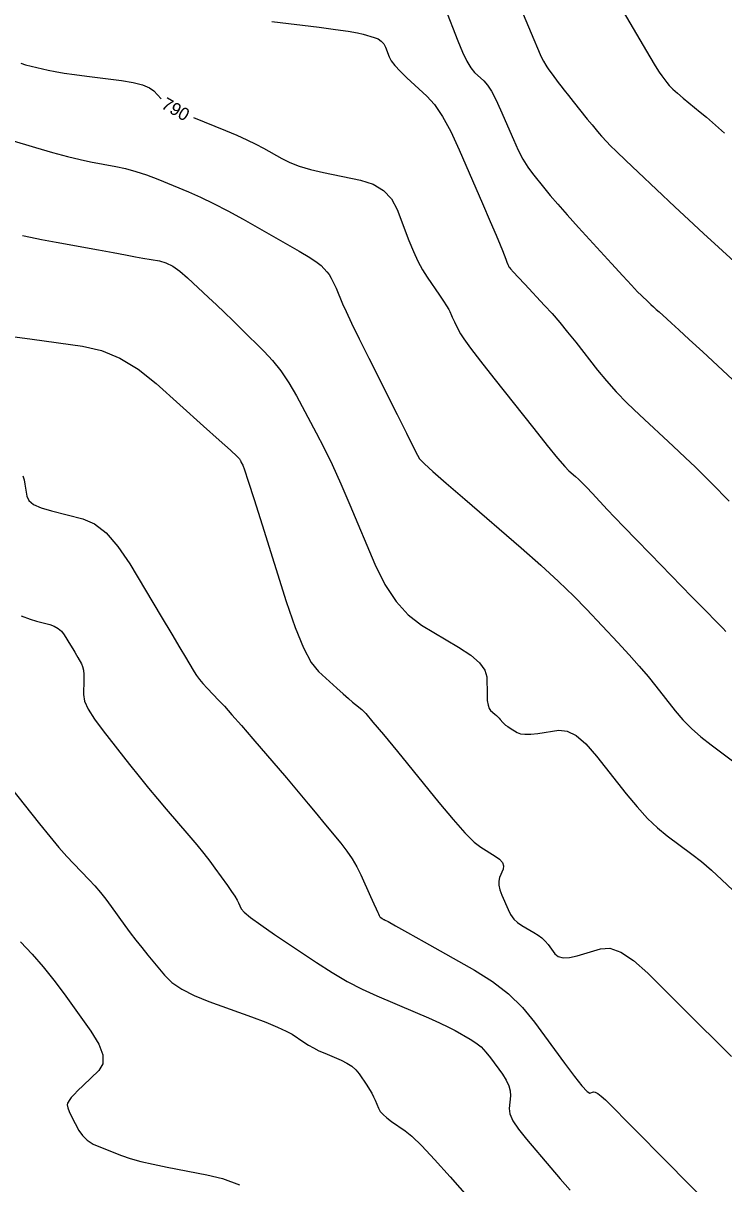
# Model space of a CAD drawing. Extents: x 2082232 to 2083549, y 592624 to 593832.
# Drawn here: x 2083213.4 to 2083252.2, y 592752.4 to 592816.8 of the extents above; entities that cross this region are included whole.
import ezdxf

# ---------------------------------------------------------------- set-up
doc = ezdxf.new("R2010")
doc.units = 0
doc.layers.add('DT_X_Contour_Major', color=7, linetype='Continuous')
doc.layers.add('DT_X_Contour_Minor', color=7, linetype='Continuous')

msp = doc.modelspace()

# ---------------------------------------------------------------- linework, layer by layer
at = {"layer": 'DT_X_Contour_Major'}
for points in [[(2083213.28, 592814.535), (2083213.535, 592814.454), (2083213.854, 592814.374), (2083214.787, 592814.158), (2083215.183, 592814.075), (2083215.672, 592813.99), (2083216.253, 592813.903), (2083216.927, 592813.812), (2083218.847, 592813.568), (2083219.5, 592813.464), (2083220.018, 592813.333), (2083220.4, 592813.177), (2083220.648, 592812.996), (2083221.046, 592812.566)], [(2083222.854, 592811.53), (2083224.613, 592810.811), (2083225.247, 592810.544), (2083225.81, 592810.291), (2083226.302, 592810.052), (2083226.723, 592809.827), (2083227.751, 592809.245), (2083228.185, 592809.033), (2083228.713, 592808.836), (2083229.337, 592808.652), (2083230.056, 592808.482), (2083232.101, 592808.048), (2083232.802, 592807.825), (2083233.374, 592807.482), (2083233.816, 592807.018), (2083234.127, 592806.434), (2083234.785, 592804.717), (2083235.033, 592804.106), (2083235.283, 592803.564), (2083235.535, 592803.088), (2083235.79, 592802.681), (2083236.474, 592801.684), (2083236.702, 592801.347), (2083236.875, 592801.083), (2083236.993, 592800.891), (2083237.055, 592800.773), (2083237.146, 592800.555), (2083237.187, 592800.461), (2083237.243, 592800.342), (2083237.312, 592800.197), (2083237.396, 592800.028), (2083237.639, 592799.542), (2083237.823, 592799.251), (2083238.193, 592798.744), (2083238.747, 592798.02), (2083239.488, 592797.08), (2083241.709, 592794.283), (2083242.455, 592793.35), (2083243.027, 592792.65), (2083243.426, 592792.182), (2083243.651, 592791.946), (2083244.02, 592791.627), (2083244.181, 592791.48), (2083244.388, 592791.276), (2083244.641, 592791.016), (2083244.94, 592790.7), (2083245.799, 592789.783), (2083246.189, 592789.371), (2083246.715, 592788.824), (2083247.376, 592788.142), (2083248.172, 592787.324), (2083250.477, 592784.963), (2083251.243, 592784.179), (2083251.811, 592783.598), (2083252.182, 592783.22), (2083252.356, 592783.044)], [(2083213.287, 592783.913), (2083213.788, 592783.716), (2083214.139, 592783.604), (2083214.875, 592783.421), (2083215.132, 592783.334), (2083215.353, 592783.211), (2083215.538, 592783.05), (2083215.685, 592782.852), (2083216.031, 592782.277), (2083216.153, 592782.072), (2083216.262, 592781.889), (2083216.357, 592781.727), (2083216.439, 592781.588), (2083216.637, 592781.246), (2083216.702, 592781.095), (2083216.745, 592780.898), (2083216.768, 592780.656), (2083216.771, 592780.368), (2083216.751, 592779.539), (2083216.813, 592779.18), (2083217.013, 592778.725), (2083217.353, 592778.174), (2083217.832, 592777.527), (2083219.294, 592775.674), (2083219.832, 592774.997), (2083220.351, 592774.358), (2083220.85, 592773.757), (2083221.329, 592773.193), (2083222.58, 592771.738), (2083223.023, 592771.216), (2083223.413, 592770.74), (2083223.75, 592770.31), (2083224.035, 592769.926), (2083224.722, 592768.965), (2083224.955, 592768.634), (2083225.136, 592768.362), (2083225.267, 592768.15), (2083225.347, 592767.997), (2083225.492, 592767.668), (2083225.649, 592767.487), (2083226.009, 592767.19), (2083226.574, 592766.778), (2083227.342, 592766.251), (2083229.664, 592764.69), (2083230.525, 592764.136), (2083231.369, 592763.643), (2083232.194, 592763.213), (2083233.002, 592762.845), (2083235.131, 592761.944), (2083235.869, 592761.627), (2083236.485, 592761.35), (2083236.981, 592761.113), (2083237.355, 592760.916), (2083238.191, 592760.445), (2083238.496, 592760.248), (2083238.785, 592760.01), (2083239.057, 592759.731), (2083239.313, 592759.412), (2083239.973, 592758.505), (2083240.186, 592758.175), (2083240.331, 592757.865), (2083240.406, 592757.575), (2083240.413, 592757.304), (2083240.339, 592756.609), (2083240.379, 592756.306), (2083240.552, 592755.92), (2083240.858, 592755.45), (2083241.298, 592754.896), (2083242.651, 592753.309), (2083243.172, 592752.703), (2083243.723, 592752.075)]]:
    msp.add_lwpolyline(points, dxfattribs=at)
at = {"layer": 'DT_X_Contour_Minor'}
for points in [[(2083236.783, 592817.619), (2083237.496, 592815.771), (2083237.755, 592815.143), (2083237.994, 592814.643), (2083238.216, 592814.272), (2083238.418, 592814.029), (2083238.935, 592813.555), (2083239.138, 592813.322), (2083239.36, 592812.977), (2083239.601, 592812.523), (2083239.86, 592811.957), (2083240.578, 592810.301), (2083240.845, 592809.718), (2083241.11, 592809.21), (2083241.371, 592808.779), (2083241.629, 592808.422), (2083242.313, 592807.573), (2083242.623, 592807.2), (2083243.04, 592806.719), (2083243.564, 592806.13), (2083244.196, 592805.431), (2083246.023, 592803.426), (2083246.641, 592802.751), (2083247.121, 592802.231), (2083247.466, 592801.866), (2083247.674, 592801.657), (2083248.047, 592801.304), (2083248.19, 592801.17), (2083248.339, 592801.033), (2083248.494, 592800.892), (2083248.654, 592800.748), (2083249.091, 592800.358), (2083249.337, 592800.134), (2083249.75, 592799.755), (2083250.329, 592799.22), (2083251.075, 592798.53), (2083253.284, 592796.482)], [(2083227.189, 592816.855), (2083229.819, 592816.524), (2083230.711, 592816.407), (2083231.414, 592816.304), (2083231.929, 592816.216), (2083232.254, 592816.142), (2083232.868, 592815.963), (2083233.08, 592815.88), (2083233.253, 592815.763), (2083233.388, 592815.612), (2083233.484, 592815.429), (2083233.69, 592814.895), (2083233.81, 592814.672), (2083234.014, 592814.404), (2083234.302, 592814.09), (2083234.675, 592813.731), (2083235.783, 592812.713), (2083236.206, 592812.24), (2083236.647, 592811.585), (2083237.104, 592810.747), (2083237.577, 592809.725), (2083238.862, 592806.759), (2083239.293, 592805.763), (2083239.621, 592804.998), (2083239.846, 592804.464), (2083239.969, 592804.163), (2083240.158, 592803.667), (2083240.222, 592803.502), (2083240.272, 592803.379), (2083240.307, 592803.297), (2083240.327, 592803.256), (2083240.363, 592803.204), (2083240.426, 592803.133), (2083240.588, 592802.956), (2083240.849, 592802.674), (2083241.21, 592802.287), (2083242.303, 592801.115), (2083242.719, 592800.658), (2083243.146, 592800.165), (2083243.585, 592799.636), (2083244.035, 592799.072), (2083245.25, 592797.521), (2083245.736, 592796.93), (2083246.284, 592796.321), (2083246.894, 592795.694), (2083247.565, 592795.049), (2083249.437, 592793.306), (2083250.097, 592792.687), (2083250.672, 592792.139), (2083251.162, 592791.661), (2083251.567, 592791.254), (2083252.536, 592790.262)], [(2083241.113, 592817.245), (2083241.708, 592815.847), (2083241.909, 592815.378), (2083242.065, 592815.021), (2083242.178, 592814.775), (2083242.247, 592814.64), (2083242.37, 592814.428), (2083242.427, 592814.337), (2083242.504, 592814.223), (2083242.602, 592814.087), (2083242.719, 592813.927), (2083243.061, 592813.47), (2083243.209, 592813.275), (2083243.398, 592813.032), (2083243.628, 592812.742), (2083243.898, 592812.405), (2083244.674, 592811.442), (2083244.942, 592811.111), (2083245.164, 592810.841), (2083245.34, 592810.632), (2083245.47, 592810.484), (2083245.756, 592810.17), (2083245.945, 592809.977), (2083246.297, 592809.634), (2083246.813, 592809.141), (2083247.492, 592808.497), (2083249.521, 592806.58), (2083250.299, 592805.852), (2083251.108, 592805.105), (2083251.949, 592804.339), (2083252.823, 592803.554)], [(2083246.662, 592817.408), (2083247.767, 592815.521), (2083248.142, 592814.885), (2083248.44, 592814.391), (2083248.66, 592814.038), (2083248.803, 592813.828), (2083249.08, 592813.457), (2083249.215, 592813.3), (2083249.412, 592813.104), (2083249.671, 592812.871), (2083249.993, 592812.601), (2083250.933, 592811.829), (2083251.281, 592811.538), (2083251.62, 592811.244), (2083251.952, 592810.948), (2083252.274, 592810.649)], [(2083211.418, 592810.655), (2083214.089, 592809.864), (2083215.031, 592809.592), (2083215.853, 592809.37), (2083216.556, 592809.198), (2083217.14, 592809.076), (2083218.536, 592808.818), (2083219.075, 592808.7), (2083219.641, 592808.542), (2083220.237, 592808.342), (2083220.861, 592808.102), (2083222.565, 592807.406), (2083223.233, 592807.116), (2083223.96, 592806.767), (2083224.747, 592806.359), (2083225.593, 592805.892), (2083227.928, 592804.57), (2083228.71, 592804.119), (2083229.302, 592803.761), (2083229.705, 592803.494), (2083229.919, 592803.319), (2083230.237, 592802.974), (2083230.359, 592802.82), (2083230.485, 592802.617), (2083230.615, 592802.365), (2083230.748, 592802.064), (2083231.111, 592801.197), (2083231.304, 592800.766), (2083231.609, 592800.122), (2083232.028, 592799.265), (2083232.559, 592798.195), (2083234.127, 592795.06), (2083234.646, 592794.026), (2083235.027, 592793.273), (2083235.271, 592792.803), (2083235.377, 592792.615), (2083235.477, 592792.49), (2083235.655, 592792.322), (2083236.117, 592791.914), (2083236.861, 592791.265), (2083237.888, 592790.374), (2083241.003, 592787.679), (2083242.106, 592786.707), (2083243.08, 592785.815), (2083243.924, 592785.003), (2083244.639, 592784.269), (2083246.371, 592782.419), (2083246.99, 592781.748), (2083247.548, 592781.123), (2083248.043, 592780.543), (2083248.477, 592780.01), (2083249.553, 592778.647), (2083249.979, 592778.146), (2083250.452, 592777.662), (2083250.97, 592777.198), (2083251.535, 592776.752), (2083253.102, 592775.587)], [(2083213.37, 592804.988), (2083213.811, 592804.895), (2083214.429, 592804.773), (2083215.225, 592804.623), (2083217.585, 592804.186), (2083218.402, 592804.035), (2083219.084, 592803.91), (2083219.632, 592803.81), (2083220.044, 592803.736), (2083220.964, 592803.573), (2083221.319, 592803.469), (2083221.698, 592803.278), (2083222.098, 592803.001), (2083222.521, 592802.637), (2083223.678, 592801.553), (2083224.117, 592801.139), (2083224.566, 592800.71), (2083225.026, 592800.266), (2083225.497, 592799.808), (2083226.765, 592798.565), (2083227.234, 592798.062), (2083227.686, 592797.483), (2083228.124, 592796.829), (2083228.547, 592796.099), (2083229.653, 592794.054), (2083230.08, 592793.229), (2083230.535, 592792.288), (2083231.015, 592791.231), (2083231.521, 592790.059), (2083232.907, 592786.777), (2083233.458, 592785.643), (2083234.072, 592784.702), (2083234.749, 592783.953), (2083235.488, 592783.397), (2083237.544, 592782.172), (2083238.22, 592781.724), (2083238.704, 592781.299), (2083238.997, 592780.897), (2083239.099, 592780.517), (2083239.117, 592779.536), (2083239.134, 592779.205), (2083239.173, 592778.946), (2083239.233, 592778.762), (2083239.314, 592778.65), (2083239.559, 592778.451), (2083239.646, 592778.377), (2083239.724, 592778.305), (2083239.792, 592778.236), (2083239.851, 592778.168), (2083239.996, 592777.99), (2083240.062, 592777.921), (2083240.15, 592777.845), (2083240.262, 592777.765), (2083240.396, 592777.679), (2083240.784, 592777.441), (2083240.965, 592777.371), (2083241.218, 592777.34), (2083241.543, 592777.347), (2083241.94, 592777.391), (2083243.095, 592777.562), (2083243.551, 592777.521), (2083244.053, 592777.268), (2083244.6, 592776.803), (2083245.194, 592776.128), (2083246.839, 592774.044), (2083247.443, 592773.313), (2083248.021, 592772.681), (2083248.574, 592772.149), (2083249.102, 592771.716), (2083250.475, 592770.696), (2083251.003, 592770.284), (2083251.557, 592769.813), (2083252.137, 592769.282), (2083252.743, 592768.693)], [(2083212.948, 592799.366), (2083213.897, 592799.233), (2083216.697, 592798.848), (2083217.74, 592798.611), (2083218.766, 592798.188), (2083219.777, 592797.579), (2083220.772, 592796.785), (2083223.404, 592794.419), (2083224.269, 592793.64), (2083224.889, 592793.079), (2083225.264, 592792.736), (2083225.394, 592792.61), (2083225.416, 592792.564), (2083225.427, 592792.541), (2083225.444, 592792.508), (2083225.466, 592792.464), (2083225.495, 592792.41), (2083225.58, 592792.251), (2083225.671, 592791.999), (2083225.88, 592791.365), (2083226.206, 592790.348), (2083226.649, 592788.947), (2083227.99, 592784.701), (2083228.478, 592783.265), (2083228.937, 592782.139), (2083229.367, 592781.324), (2083229.768, 592780.821), (2083230.798, 592779.892), (2083231.152, 592779.574), (2083231.442, 592779.317), (2083231.667, 592779.121), (2083231.828, 592778.986), (2083232.171, 592778.708), (2083232.391, 592778.484), (2083232.794, 592778.021), (2083233.381, 592777.321), (2083234.151, 592776.382), (2083236.448, 592773.559), (2083237.239, 592772.611), (2083237.89, 592771.881), (2083238.399, 592771.37), (2083238.767, 592771.079), (2083239.56, 592770.593), (2083239.812, 592770.411), (2083239.97, 592770.23), (2083240.037, 592770.05), (2083240.01, 592769.871), (2083239.817, 592769.394), (2083239.77, 592769.2), (2083239.773, 592768.975), (2083239.827, 592768.719), (2083239.933, 592768.432), (2083240.28, 592767.626), (2083240.426, 592767.344), (2083240.602, 592767.102), (2083240.808, 592766.9), (2083241.044, 592766.738), (2083241.715, 592766.36), (2083241.953, 592766.212), (2083242.163, 592766.05), (2083242.346, 592765.876), (2083242.501, 592765.688), (2083242.879, 592765.169), (2083243.063, 592765.017), (2083243.332, 592764.95), (2083243.685, 592764.967), (2083244.123, 592765.069), (2083245.403, 592765.455), (2083245.927, 592765.479), (2083246.538, 592765.26), (2083247.236, 592764.8), (2083248.023, 592764.098), (2083250.235, 592761.902), (2083251.01, 592761.134), (2083251.673, 592760.475), (2083252.225, 592759.925), (2083252.666, 592759.485)], [(2083213.39, 592791.665), (2083213.457, 592791.438), (2083213.504, 592791.197), (2083213.601, 592790.536), (2083213.714, 592790.3), (2083213.98, 592790.084), (2083214.4, 592789.891), (2083214.973, 592789.719), (2083216.704, 592789.288), (2083217.354, 592789.011), (2083218.006, 592788.5), (2083218.659, 592787.757), (2083219.313, 592786.781), (2083221.059, 592783.868), (2083221.646, 592782.889), (2083222.096, 592782.134), (2083222.411, 592781.606), (2083222.59, 592781.302), (2083222.885, 592780.794), (2083223.013, 592780.595), (2083223.175, 592780.38), (2083223.37, 592780.148), (2083223.6, 592779.9), (2083224.258, 592779.217), (2083224.561, 592778.891), (2083224.976, 592778.427), (2083225.502, 592777.824), (2083226.141, 592777.082), (2083227.993, 592774.92), (2083228.644, 592774.157), (2083229.209, 592773.489), (2083229.687, 592772.917), (2083230.079, 592772.441), (2083231.008, 592771.3), (2083231.339, 592770.869), (2083231.633, 592770.433), (2083231.892, 592769.992), (2083232.115, 592769.546), (2083232.661, 592768.349), (2083232.842, 592767.952), (2083232.976, 592767.658), (2083233.063, 592767.468), (2083233.102, 592767.382), (2083233.143, 592767.289), (2083233.16, 592767.256), (2083233.18, 592767.227), (2083233.203, 592767.202), (2083233.229, 592767.181), (2083233.304, 592767.131), (2083233.332, 592767.113), (2083233.359, 592767.098), (2083233.385, 592767.084), (2083233.411, 592767.072), (2083233.479, 592767.043), (2083233.633, 592766.96), (2083234.042, 592766.731), (2083234.707, 592766.358), (2083235.627, 592765.84), (2083238.422, 592764.265), (2083239.416, 592763.642), (2083240.304, 592762.954), (2083241.084, 592762.201), (2083241.757, 592761.382), (2083243.41, 592759.113), (2083243.962, 592758.372), (2083244.379, 592757.849), (2083244.66, 592757.545), (2083244.807, 592757.459), (2083245.017, 592757.523), (2083245.117, 592757.512), (2083245.261, 592757.434), (2083245.447, 592757.287), (2083245.677, 592757.072), (2083246.347, 592756.407), (2083246.672, 592756.082), (2083247.145, 592755.607), (2083247.767, 592754.98), (2083248.536, 592754.203), (2083250.785, 592751.928)], [(2083212.688, 592774.428), (2083214.313, 592772.386), (2083214.887, 592771.673), (2083215.39, 592771.068), (2083215.823, 592770.57), (2083216.186, 592770.179), (2083217.059, 592769.279), (2083217.381, 592768.933), (2083217.693, 592768.572), (2083217.995, 592768.195), (2083218.286, 592767.803), (2083219.049, 592766.736), (2083219.343, 592766.333), (2083219.652, 592765.927), (2083219.976, 592765.517), (2083220.315, 592765.103), (2083221.24, 592763.994), (2083221.654, 592763.59), (2083222.202, 592763.211), (2083222.884, 592762.856), (2083223.701, 592762.525), (2083226.057, 592761.676), (2083226.861, 592761.377), (2083227.504, 592761.116), (2083227.988, 592760.894), (2083228.312, 592760.711), (2083228.962, 592760.274), (2083229.218, 592760.112), (2083229.498, 592759.956), (2083229.802, 592759.805), (2083230.13, 592759.658), (2083231.036, 592759.275), (2083231.353, 592759.12), (2083231.624, 592758.942), (2083231.85, 592758.74), (2083232.031, 592758.515), (2083232.452, 592757.885), (2083232.599, 592757.657), (2083232.724, 592757.445), (2083232.828, 592757.25), (2083232.911, 592757.071), (2083233.102, 592756.616), (2083233.201, 592756.442), (2083233.353, 592756.263), (2083233.56, 592756.077), (2083233.82, 592755.885), (2083234.587, 592755.366), (2083234.958, 592755.06), (2083235.496, 592754.531), (2083236.201, 592753.779), (2083237.073, 592752.805), (2083239.621, 592749.909)], [(2083213.265, 592765.845), (2083213.903, 592765.161), (2083214.517, 592764.452), (2083215.107, 592763.716), (2083215.673, 592762.954), (2083217.151, 592760.886), (2083217.595, 592760.169), (2083217.819, 592759.567), (2083217.823, 592759.081), (2083217.607, 592758.712), (2083216.736, 592757.881), (2083216.444, 592757.598), (2083216.223, 592757.375), (2083216.071, 592757.211), (2083215.99, 592757.106), (2083215.866, 592756.904), (2083215.845, 592756.801), (2083215.874, 592756.643), (2083215.953, 592756.43), (2083216.083, 592756.162), (2083216.495, 592755.375), (2083216.686, 592755.095), (2083216.947, 592754.848), (2083217.279, 592754.632), (2083217.683, 592754.448), (2083218.853, 592753.999), (2083219.34, 592753.832), (2083219.924, 592753.668), (2083220.605, 592753.507), (2083221.382, 592753.349), (2083223.583, 592752.931), (2083224.448, 592752.713), (2083225.391, 592752.372)]]:
    msp.add_lwpolyline(points, dxfattribs=at)

# ---------------------------------------------------------------- texts
at = {"layer": 'DT_X_Contour_Major'}
msp.add_text('790', height=0.7, rotation=330.18145, dxfattribs=at).set_placement((2083221.007, 592812.072))

doc.saveas('drawing.dxf')
